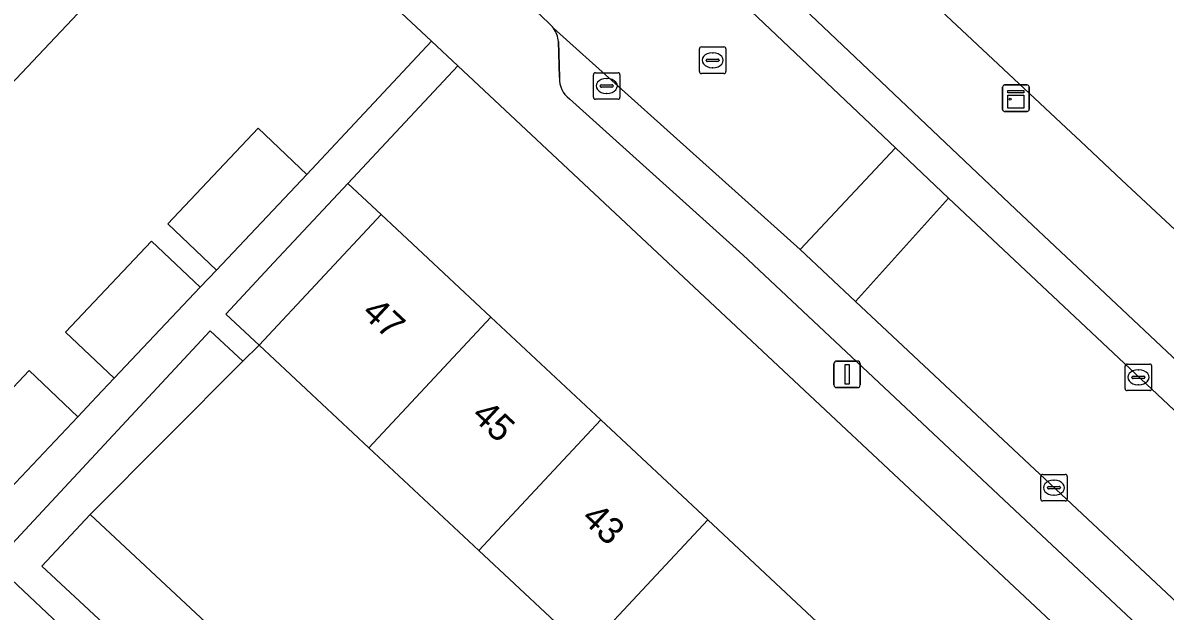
# Model space of a CAD drawing. Extents: x 159039 to 160102, y 381214 to 382524.
# Drawn here: x 159293.47 to 159336.54, y 381650.18 to 381672.35 of the extents above; entities that cross this region are included whole.
import ezdxf

# ---------------------------------------------------------------- set-up
doc = ezdxf.new("R2010")
doc.units = 0
for name, color, linetype in [('IMGEO_Erf', 7, 'Continuous'), ('IMGEO_Groenvoorziening', 7, 'Continuous'), ('IMGEO_Kast', 7, 'Continuous'), ('IMGEO_Kolk', 7, 'Continuous'), ('IMGEO_Lichtmast', 7, 'Continuous'), ('IMGEO_Pand', 7, 'Continuous'), ('IMGEO_Pand_nummerreeks', 7, 'Continuous'), ('IMGEO_Parkeervlak_open', 7, 'Continuous'), ('IMGEO_Rijbaan_lokaal_open', 7, 'Continuous'), ('IMGEO_Rioolput', 7, 'Continuous'), ('IMGEO_Voetpad_open', 7, 'Continuous')]:
    doc.layers.add(name, color=color, linetype=linetype)

msp = doc.modelspace()

# ---------------------------------------------------------------- linework, layer by layer
at = {"layer": 'IMGEO_Erf'}
for points in [[(159297.767, 381678.459), (159295.025, 381675.313), (159296.595, 381673.828), (159292.562, 381669.565), (159288.655, 381665.436), (159284.73, 381661.287), (159281.126, 381657.478), (159277.17, 381653.297), (159273.376, 381649.288), (159269.455, 381645.143), (159267.948, 381646.568), (159262.336, 381640.53)], [(159290.481, 381655.846), (159293.698, 381659.247), (159295.537, 381657.507), (159296.245, 381658.255), (159296.907, 381658.955), (159295.068, 381660.695), (159298.313, 381664.125), (159300.152, 381662.385), (159300.766, 381663.034), (159298.927, 381664.774), (159302.337, 381668.378), (159304.176, 381666.638), (159308.878, 381671.662), (159301.466, 381678.598)], [(159341.159, 381641.45), (159309.873, 381670.73), (159305.726, 381666.298), (159306.973, 381665.131), (159311.117, 381661.258), (159315.262, 381657.384), (159319.291, 381653.619), (159323.418, 381649.763)], [(159314.692, 381648.697), (159310.663, 381652.462), (159306.518, 381656.336), (159302.373, 381660.209), (159301.759, 381659.594), (159296, 381653.818), (159300.363, 381649.749)]]:
    msp.add_lwpolyline(points, dxfattribs=at)
at = {"layer": 'IMGEO_Groenvoorziening'}
msp.add_lwpolyline([(159307.081, 381692.477), (159333.002, 381668.212), (159333.349, 381667.887), (159334.91, 381666.426), (159337.645, 381663.865), (159363.507, 381691.862), (159334.296, 381691.448), (159329.506, 381694.484), (159301.255, 381712.388)], dxfattribs=at)
for points in [[(159306.973, 381665.131), (159305.726, 381666.298), (159302.935, 381663.316), (159301.124, 381661.375), (159302.373, 381660.209)], [(159301.759, 381659.594), (159300.531, 381660.74), (159292.369, 381651.992), (159295.691, 381648.875), (159296.49, 381649.727), (159294.187, 381651.875), (159296, 381653.818)]]:
    msp.add_lwpolyline(points, close=True, dxfattribs=at)
at = {"layer": 'IMGEO_Kast'}
for p, q in [((159330.489, 381670.007), (159331.33, 381670.007)), ((159331.33, 381670.007), (159330.489, 381670.007)), ((159330.414, 381669.082), (159330.414, 381669.923)), ((159330.414, 381669.923), (159330.414, 381669.082)), ((159331.414, 381669.932), (159331.414, 381669.091)), ((159331.414, 381669.091), (159331.414, 381669.932)), ((159331.339, 381669.007), (159330.498, 381669.007)), ((159330.498, 381669.007), (159331.339, 381669.007))]:
    msp.add_line(p, q, dxfattribs=at)
for points in [[(159330.609, 381669.797), (159331.209, 381669.797), (159331.209, 381669.712), (159330.609, 381669.712), (159330.609, 381669.797)], [(159330.609, 381669.622), (159331.209, 381669.622), (159331.209, 381669.133), (159330.609, 381669.133), (159330.609, 381669.622)]]:
    msp.add_lwpolyline(points, dxfattribs=at)
msp.add_circle((159330.693, 381669.471), 0.0377, dxfattribs=at)
for centre, start, end in [((159330.492, 381669.929), 92.4484, 184.2845), ((159330.492, 381669.929), 92.4484, 184.2845), ((159331.336, 381669.929), 2.4484, 94.2845), ((159331.336, 381669.929), 2.4484, 94.2845), ((159330.492, 381669.085), 182.4484, 274.2845), ((159330.492, 381669.085), 182.4484, 274.2845), ((159331.336, 381669.085), 272.4484, 4.2845), ((159331.336, 381669.085), 272.4484, 4.2845)]:
    msp.add_arc(centre, 0.0779, start, end, dxfattribs=at)
at = {"layer": 'IMGEO_Kolk'}
for p, q in [((159315.057, 381670.469), (159315.909, 381670.469)), ((159314.982, 381669.543), (159314.982, 381670.395)), ((159315.284, 381670.012), (159315.682, 381670.012)), ((159315.47, 381670.249), (159315.495, 381670.249)), ((159315.983, 381670.395), (159315.983, 381669.543)), ((159315.241, 381669.963), (159315.241, 381669.975)), ((159315.679, 381669.926), (159315.281, 381669.926)), ((159315.493, 381669.689), (159315.468, 381669.689)), ((159315.725, 381669.975), (159315.725, 381669.963)), ((159315.909, 381669.469), (159315.057, 381669.469)), ((159335.032, 381658.565), (159335.032, 381659.417)), ((159335.107, 381659.491), (159335.959, 381659.491)), ((159335.52, 381659.271), (159335.545, 381659.271)), ((159336.033, 381659.417), (159336.033, 381658.565)), ((159335.291, 381658.985), (159335.291, 381658.997)), ((159335.729, 381658.948), (159335.331, 381658.948)), ((159335.334, 381659.034), (159335.732, 381659.034)), ((159335.775, 381658.997), (159335.775, 381658.985)), ((159335.959, 381658.491), (159335.107, 381658.491)), ((159335.543, 381658.711), (159335.518, 381658.711)), ((159331.849, 381654.406), (159331.849, 381655.258)), ((159331.924, 381655.332), (159332.776, 381655.332)), ((159332.337, 381655.112), (159332.362, 381655.112)), ((159332.85, 381655.258), (159332.85, 381654.406)), ((159332.108, 381654.826), (159332.108, 381654.838)), ((159332.546, 381654.789), (159332.148, 381654.789)), ((159332.151, 381654.875), (159332.549, 381654.875)), ((159332.36, 381654.552), (159332.335, 381654.552)), ((159332.592, 381654.838), (159332.592, 381654.826)), ((159332.776, 381654.332), (159331.924, 381654.332))]:
    msp.add_line(p, q, dxfattribs=at)
for points in [[(159315.057, 381670.469), (159315.909, 381670.469)], [(159314.982, 381669.543), (159314.982, 381670.395)], [(159315.983, 381670.395), (159315.983, 381669.543)], [(159315.909, 381669.469), (159315.057, 381669.469)], [(159335.032, 381658.565), (159335.032, 381659.417)], [(159335.107, 381659.491), (159335.959, 381659.491)], [(159336.033, 381659.417), (159336.033, 381658.565)], [(159335.959, 381658.491), (159335.107, 381658.491)], [(159331.849, 381654.406), (159331.849, 381655.258)], [(159331.924, 381655.332), (159332.776, 381655.332)], [(159332.85, 381655.258), (159332.85, 381654.406)], [(159332.776, 381654.332), (159331.924, 381654.332)]]:
    msp.add_lwpolyline(points, dxfattribs=at)
for centre, radius, start, end in [((159315.059, 381670.393), 0.0765, 91.552, 178.448), ((159315.059, 381670.393), 0.0765, 91.552, 178.448), ((159315.907, 381670.393), 0.0765, 1.552, 88.448), ((159315.907, 381670.393), 0.0765, 1.552, 88.448), ((159315.281, 381669.972), 0.0403, 85.8775, 175.7526), ((159315.686, 381669.974), 0.0386, 1.7309, 96.639), ((159315.278, 381669.962), 0.0366, 178.938, 274.7102), ((159315.682, 381669.969), 0.043, 264.8664, 352.4533), ((159315.059, 381669.545), 0.0765, 181.552, 268.448), ((159315.059, 381669.545), 0.0765, 181.552, 268.448), ((159315.907, 381669.545), 0.0765, 271.552, 358.448), ((159315.907, 381669.545), 0.0765, 271.552, 358.448), ((159335.109, 381659.415), 0.0765, 91.552, 178.448), ((159335.109, 381659.415), 0.0765, 91.552, 178.448), ((159335.957, 381659.415), 0.0765, 1.552, 88.448), ((159335.957, 381659.415), 0.0765, 1.552, 88.448), ((159335.331, 381658.994), 0.0403, 85.8775, 175.7526), ((159335.328, 381658.984), 0.0366, 178.938, 274.7102), ((159335.732, 381658.991), 0.043, 264.8664, 352.4533), ((159335.736, 381658.996), 0.0386, 1.7309, 96.639), ((159335.109, 381658.567), 0.0765, 181.552, 268.448), ((159335.109, 381658.567), 0.0765, 181.552, 268.448), ((159335.957, 381658.567), 0.0765, 271.552, 358.448), ((159335.957, 381658.567), 0.0765, 271.552, 358.448), ((159331.926, 381655.256), 0.0765, 91.552, 178.448), ((159331.926, 381655.256), 0.0765, 91.552, 178.448), ((159332.774, 381655.256), 0.0765, 1.552, 88.448), ((159332.774, 381655.256), 0.0765, 1.552, 88.448), ((159332.148, 381654.835), 0.0403, 85.8775, 175.7526), ((159332.145, 381654.825), 0.0366, 178.938, 274.7102), ((159332.549, 381654.832), 0.043, 264.8664, 352.4533), ((159332.553, 381654.837), 0.0386, 1.7309, 96.639), ((159331.926, 381654.408), 0.0765, 181.552, 268.448), ((159331.926, 381654.408), 0.0765, 181.552, 268.448), ((159332.774, 381654.408), 0.0765, 271.552, 358.448), ((159332.774, 381654.408), 0.0765, 271.552, 358.448)]:
    msp.add_arc(centre, radius, start, end, dxfattribs=at)
for centre, major_axis, ratio, start_param, end_param in [((159315.469, 381669.969), (-0.387, 0.002), 0.722429, 4.712389, 7.853982), ((159315.494, 381669.969), (-0.39, 0.002), 0.717154, 1.570796, 4.712389), ((159335.519, 381658.991), (-0.387, 0.002), 0.722429, 4.712389, 7.853982), ((159335.544, 381658.991), (-0.39, 0.002), 0.717154, 1.570796, 4.712389), ((159332.336, 381654.832), (-0.387, 0.002), 0.722429, 4.712389, 7.853982), ((159332.361, 381654.832), (-0.39, 0.002), 0.717154, 1.570796, 4.712389)]:
    msp.add_ellipse(centre, major_axis=major_axis, ratio=ratio, start_param=start_param, end_param=end_param, dxfattribs=at)
at = {"layer": 'IMGEO_Lichtmast'}
for p, q in [((159324.05, 381658.702), (159324.05, 381659.502)), ((159324.05, 381659.502), (159324.05, 381658.702)), ((159324.15, 381659.602), (159324.94, 381659.602)), ((159324.94, 381659.602), (159324.15, 381659.602)), ((159325.04, 381659.502), (159325.04, 381658.702)), ((159325.04, 381658.702), (159325.04, 381659.502)), ((159324.94, 381658.602), (159324.15, 381658.602)), ((159324.15, 381658.602), (159324.94, 381658.602))]:
    msp.add_line(p, q, dxfattribs=at)
msp.add_lwpolyline([(159324.47, 381659.477), (159324.62, 381659.477), (159324.62, 381658.727), (159324.47, 381658.727), (159324.47, 381659.477)], dxfattribs=at)
for centre, start, end in [((159324.15, 381659.502), 90, 180), ((159324.15, 381659.502), 90, 180), ((159324.94, 381659.502), 0, 90), ((159324.94, 381659.502), 360, 90), ((159324.15, 381658.702), 180, 270), ((159324.15, 381658.702), 180, 270), ((159324.94, 381658.702), 270, 0), ((159324.94, 381658.702), 270, 0)]:
    msp.add_arc(centre, 0.1, start, end, dxfattribs=at)
at = {"layer": 'IMGEO_Pand'}
for points in [[(159292.562, 381669.565), (159296.595, 381673.828), (159295.025, 381675.313), (159291.702, 381678.458), (159287.668, 381674.195)], [(159304.176, 381666.638), (159302.337, 381668.378), (159298.927, 381664.774), (159300.766, 381663.034)], [(159306.518, 381656.336), (159311.117, 381661.258), (159306.973, 381665.131), (159302.373, 381660.209)], [(159300.152, 381662.385), (159298.313, 381664.125), (159295.068, 381660.695), (159296.907, 381658.955)], [(159306.518, 381656.336), (159310.663, 381652.462), (159315.262, 381657.384), (159311.117, 381661.258)], [(159295.537, 381657.507), (159293.698, 381659.247), (159290.481, 381655.846), (159292.32, 381654.107)], [(159319.291, 381653.619), (159315.262, 381657.384), (159310.663, 381652.462), (159314.692, 381648.697)], [(159296, 381653.818), (159294.187, 381651.875), (159296.49, 381649.727), (159297.408, 381648.87), (159298.548, 381647.807), (159300.363, 381649.749)], [(159318.819, 381644.84), (159323.418, 381649.763), (159319.291, 381653.619), (159314.692, 381648.697)]]:
    msp.add_lwpolyline(points, close=True, dxfattribs=at)
at = {"layer": 'IMGEO_Parkeervlak_open'}
for points in [[(159301.481, 381690.871), (159319.282, 381674.363), (159326.371, 381667.639), (159328.37, 381665.744), (159347.221, 381648.04), (159347.107, 381648.403), (159347.2, 381649.618)], [(159313.293, 381672.348), (159302.437, 381682.629)], [(159346.95, 381650.263), (159336.6, 381659.961), (159330.906, 381665.319), (159320.266, 381675.411)], [(159324.865, 381661.853), (159322.773, 381663.808), (159313.481, 381672.145)], [(159313.661, 381671.644), (159313.698, 381670.285)], [(159314.075, 381669.48), (159320.61, 381663.612), (159331.275, 381653.611), (159341.081, 381644.432)], [(159341.667, 381644.217), (159343.371, 381644.302), (159343.743, 381644.17), (159324.865, 381661.853)]]:
    msp.add_lwpolyline(points, dxfattribs=at)
for centre, radius, start, end in [((159312.505, 381671.511), 1.164, 6.5435, 32.9813), ((159314.68, 381670.254), 0.983, 178.2019, 231.9877)]:
    msp.add_arc(centre, radius, start, end, dxfattribs=at)
at = {"layer": 'IMGEO_Rijbaan_lokaal_open'}
for points in [[(159313.481, 381672.145), (159322.773, 381663.808), (159326.371, 381667.639), (159319.282, 381674.363), (159301.481, 381690.871)], [(159299.39, 381685.543), (159301.507, 381683.544), (159302.437, 381682.629), (159313.293, 381672.348)]]:
    msp.add_lwpolyline(points, dxfattribs=at)
for points in [[(159328.37, 381665.744), (159326.371, 381667.639), (159322.773, 381663.808), (159324.865, 381661.853)], [(159349.163, 381646.192), (159349.078, 381646.27), (159347.311, 381647.955), (159347.221, 381648.04), (159328.37, 381665.744), (159324.865, 381661.853), (159343.743, 381644.17), (159343.882, 381644.04), (159345.494, 381642.49), (159345.733, 381642.263), (159371.908, 381617.745), (159375.49, 381621.485)]]:
    msp.add_lwpolyline(points, close=True, dxfattribs=at)
msp.add_arc((159312.408, 381671.34), 1.341, 36.8811, 48.725, dxfattribs=at)
at = {"layer": 'IMGEO_Rioolput'}
for p, q in [((159318.978, 381670.513), (159318.978, 381671.365)), ((159319.053, 381671.439), (159319.905, 381671.439)), ((159319.979, 381671.365), (159319.979, 381670.513)), ((159319.237, 381670.933), (159319.237, 381670.945)), ((159319.675, 381670.896), (159319.277, 381670.896)), ((159319.28, 381670.982), (159319.678, 381670.982)), ((159319.466, 381671.219), (159319.491, 381671.219)), ((159319.721, 381670.945), (159319.721, 381670.933)), ((159319.905, 381670.439), (159319.053, 381670.439)), ((159319.489, 381670.659), (159319.464, 381670.659))]:
    msp.add_line(p, q, dxfattribs=at)
for points in [[(159318.978, 381670.513), (159318.978, 381671.365)], [(159319.053, 381671.439), (159319.905, 381671.439)], [(159319.979, 381671.365), (159319.979, 381670.513)], [(159319.905, 381670.439), (159319.053, 381670.439)]]:
    msp.add_lwpolyline(points, dxfattribs=at)
for centre, radius, start, end in [((159319.055, 381671.363), 0.0765, 91.552, 178.448), ((159319.055, 381671.363), 0.0765, 91.552, 178.448), ((159319.903, 381671.363), 0.0765, 1.552, 88.448), ((159319.903, 381671.363), 0.0765, 1.552, 88.448), ((159319.277, 381670.942), 0.0403, 85.8775, 175.7526), ((159319.274, 381670.932), 0.0366, 178.938, 274.7102), ((159319.678, 381670.939), 0.043, 264.8664, 352.4533), ((159319.682, 381670.944), 0.0386, 1.7309, 96.639), ((159319.055, 381670.515), 0.0765, 181.552, 268.448), ((159319.055, 381670.515), 0.0765, 181.552, 268.448), ((159319.903, 381670.515), 0.0765, 271.552, 358.448), ((159319.903, 381670.515), 0.0765, 271.552, 358.448)]:
    msp.add_arc(centre, radius, start, end, dxfattribs=at)
for centre, major_axis, ratio, start_param, end_param in [((159319.465, 381670.939), (-0.387, 0.002), 0.722429, 4.712389, 7.853982), ((159319.49, 381670.939), (-0.39, 0.002), 0.717154, 1.570796, 4.712389)]:
    msp.add_ellipse(centre, major_axis=major_axis, ratio=ratio, start_param=start_param, end_param=end_param, dxfattribs=at)
at = {"layer": 'IMGEO_Voetpad_open'}
for points in [[(159337.645, 381663.865), (159334.91, 381666.426), (159333.349, 381667.887), (159333.002, 381668.212), (159307.081, 381692.477)], [(159302.644, 381690.52), (159303.722, 381690.575), (159304.079, 381690.45), (159320.266, 381675.411), (159330.906, 381665.319), (159336.6, 381659.961), (159346.95, 381650.263)], [(159302.886, 381680.595), (159301.466, 381678.598), (159308.878, 381671.662), (159309.873, 381670.73), (159341.159, 381641.45), (159342.745, 381639.886), (159393.542, 381592.228), (159394.004, 381591.525), (159396.752, 381594.079), (159396.201, 381594.694), (159396.104, 381594.741)], [(159295.691, 381648.875), (159292.369, 381651.992), (159300.531, 381660.74), (159301.759, 381659.594), (159302.373, 381660.209), (159301.124, 381661.375), (159302.935, 381663.316), (159305.726, 381666.298), (159309.873, 381670.73), (159308.878, 381671.662), (159304.176, 381666.638), (159300.766, 381663.034), (159300.152, 381662.385), (159296.907, 381658.955), (159296.245, 381658.255), (159295.537, 381657.507), (159292.32, 381654.107)], [(159313.698, 381670.285), (159313.661, 381671.644)], [(159341.081, 381644.432), (159331.275, 381653.611), (159320.61, 381663.612), (159314.075, 381669.48)]]:
    msp.add_lwpolyline(points, dxfattribs=at)
for centre, radius, start, end in [((159312.408, 381671.34), 1.341, 36.8811, 48.725), ((159312.505, 381671.511), 1.164, 6.5435, 32.9813), ((159314.68, 381670.254), 0.983, 178.2019, 231.9877)]:
    msp.add_arc(centre, radius, start, end, dxfattribs=at)

# ---------------------------------------------------------------- texts
at = {"layer": 'IMGEO_Pand_nummerreeks'}
for s, p in [('47', (159306.201, 381661.364)), ('45', (159310.343, 381657.494)), ('43', (159314.484, 381653.623))]:
    msp.add_text(s, height=1, rotation=316.9393, dxfattribs=at).set_placement(p)

doc.saveas('drawing.dxf')
